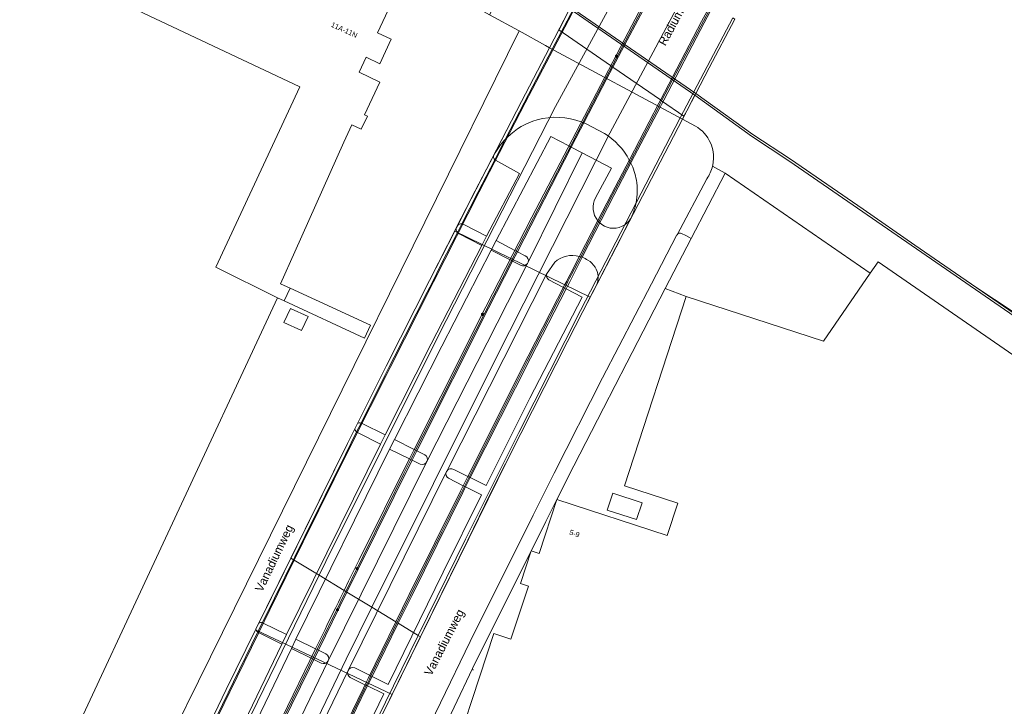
# Model space of a CAD drawing. Header units: metres. Extents: x 151448 to 154749, y 463108 to 465296.
# Tile 350 of 449: x 153161 to 153305, y 464711 to 464811. Entities that reach past the tile are written whole.
import ezdxf
from ezdxf.enums import TextEntityAlignment as Align

# ---------------------------------------------------------------- set-up
doc = ezdxf.new("R2010")
doc.units = ezdxf.units.M
doc.layers.get('0').update_dxf_attribs({"lineweight": 9})
for name, color, linetype, lineweight in [('B-PV-GK-KADEMUUR-GV', 253, 'Continuous', 9), ('B-PV-GW-TALUD_KRUIN-G', 253, 'Continuous', 9), ('B-PV-IE-MEUBILAIR-S', 253, 'Continuous', 9), ('B-PV-IE-MEUBILAIR_WEGMEUBILAIR-G', 253, 'Continuous', 9), ('B-PV-IE-TERREINAFSCHEIDING_KUNSTMATIG_HEKWERK-G', 253, 'Continuous', 9), ('B-PV-KW-KUNSTWERK_DEK-GV', 253, 'Continuous', 9), ('B-PV-OG-BEBOUWING-GV', 1, 'Continuous', 9), ('B-PV-OG-BEBOUWING-T18', 2, 'Continuous', 9), ('B-PV-OG-TERREIN_BEGROEID-GV', 253, 'Continuous', 9), ('B-PV-OG-TERREIN_ERF-GV', 253, 'Continuous', 9), ('B-PV-OG-TOPOGRAFIE-T18', 2, 'Continuous', 9), ('B-PV-OG-WATER-GV', 253, 'Continuous', 9), ('B-PV-VH-GESLOTENVERHARDING-GV', 253, 'Continuous', 9), ('B-PV-VH-GESLOTENVERHARDING_ASFALT-GV', 253, 'Continuous', 9), ('B-PV-VH-OPENVERHARDING_BETONSTRAATSTEEN-GV', 253, 'Continuous', 9), ('B-PV-VH-OPENVERHARDING_TEGEL-GV', 253, 'Continuous', 9)]:
    doc.layers.add(name, color=color, linetype=linetype, lineweight=lineweight)
doc.styles.add('Drong', font='txt', dxfattribs={"height": 1.8})
doc.styles.add('NLCS-ISO', font='txt')

# ---------------------------------------------------------------- blocks, each defined once
blk = doc.blocks.new('SIE-MEUBILAIR_PAAL_HECTOMETER-SO')
blk.add_circle((0, 0), 0.75)
at = {"style": 'NLCS-ISO'}
blk.add_text('hm', height=0.75, dxfattribs=at).set_placement((0.16, 0.07), align=Align.MIDDLE_CENTER)
blk = doc.blocks.new('SIE-MEUBILAIR_PAAL_LICHTMAST-SO')
for points in [[(-0.62, 0), (-1, 0)], [(-0.71, 0.71), (-0.44, 0.44)], [(0, 1), (0, 0.62)], [(0.44, 0.44), (0.71, 0.71)], [(1, 0), (0.62, 0)], [(-0.71, -0.71), (-0.44, -0.44)], [(0, -0.62), (0, -1)], [(0.44, -0.44), (0.71, -0.71)]]:
    blk.add_lwpolyline(points)
blk.add_circle((0, 0), 0.5)

msp = doc.modelspace()

# ---------------------------------------------------------------- linework, layer by layer
at = {"layer": 'B-PV-GK-KADEMUUR-GV', "flags": 128}
msp.add_lwpolyline([(153213.953, 464826.221), (153213.851, 464826.004), (153223.491, 464820.459), (153227.668, 464822.39), (153233.042, 464818.61), (153241.287, 464812.81), (153259.542, 464800.237), (153267.791, 464794.251), (153273.244, 464790.649), (153300.451, 464771.881), (153326.625, 464753.874), (153326.805, 464754.147), (153300.658, 464772.114), (153295.205, 464775.868), (153291.607, 464778.358), (153284.058, 464783.581), (153273.451, 464790.882), (153267.997, 464794.484), (153259.658, 464800.46), (153241.409, 464813.041), (153227.7, 464822.706), (153223.498, 464820.732)], close=True, dxfattribs=at)
at = {"layer": 'B-PV-GW-TALUD_KRUIN-G', "flags": 128}
msp.add_lwpolyline([(153239.676, 464809.726), (153247.238, 464804.52), (153247.434, 464804.385), (153247.572, 464804.29), (153254.511, 464799.51), (153254.603, 464799.446), (153254.68, 464799.397), (153257.933, 464797.157)], dxfattribs=at)
at = {"layer": 'B-PV-IE-MEUBILAIR_WEGMEUBILAIR-G', "flags": 128}
for points in [[(153248.005, 464824.571), (153240.882, 464811.053), (153238.722, 464806.915), (153235.328, 464800.415), (153231.916, 464793.827), (153230.341, 464790.786), (153227.882, 464786.039), (153225.541, 464781.455), (153224.901, 464780.202), (153222.479, 464775.459), (153221.275, 464772.936), (153220.462, 464771.498), (153215.669, 464762.036), (153214.867, 464760.531), (153214.302, 464759.324), (153210.844, 464752.419), (153210.188, 464751.108), (153208.549, 464747.835), (153202.619, 464735.89), (153196.745, 464723.938), (153196.431, 464723.295), (153195.776, 464721.952), (153192.231, 464714.689), (153185.106, 464699.965)], [(153169.45, 464645.966), (153169.595, 464646.293), (153170.182, 464647.548), (153174.622, 464657.047), (153175.504, 464658.935), (153176.539, 464661.152), (153178.11, 464664.508), (153189.612, 464688.77), (153190.272, 464690.146), (153192.111, 464693.978), (153198.475, 464707.182), (153204.415, 464719.384), (153214.501, 464739.82), (153217.086, 464745.038), (153218.215, 464747.291), (153221.583, 464753.986), (153227.568, 464765.884), (153230.188, 464771.044), (153233.872, 464778.198), (153240.201, 464790.492), (153245.428, 464800.542), (153247.56, 464804.623), (153250.798, 464810.785), (153254.042, 464816.941)], [(153207.35, 464705.442), (153211.352, 464713.648), (153211.604, 464714.163), (153211.805, 464714.575), (153212.057, 464715.091), (153212.278, 464715.544), (153215.569, 464722.277), (153218.059, 464727.322), (153222.61, 464736.544), (153225.53, 464742.383), (153225.771, 464742.865), (153225.926, 464743.175), (153226.604, 464744.529), (153235.066, 464761.423), (153240.528, 464772.091), (153240.735, 464772.496), (153241.007, 464773.026), (153241.257, 464773.512), (153241.539, 464774.06), (153242.886, 464776.668), (153245.485, 464781.7), (153247.531, 464785.662), (153250.134, 464790.663), (153254.253, 464798.577), (153254.463, 464798.979), (153254.715, 464799.464), (153258.73, 464807.151), (153262.838, 464814.897)]]:
    msp.add_lwpolyline(points, dxfattribs=at)
at = {"layer": 'B-PV-IE-TERREINAFSCHEIDING_KUNSTMATIG_HEKWERK-G', "flags": 128}
for points in [[(153263.943, 464788.828), (153285.085, 464774.246)], [(153227.072, 464716.622), (153227.211, 464716.389)]]:
    msp.add_lwpolyline(points, dxfattribs=at)
at = {"layer": 'B-PV-KW-KUNSTWERK_DEK-GV', "flags": 128}
for points in [[(153241.09, 464812.438), (153238.325, 464807.127), (153234.238, 464799.278), (153224.732, 464780.862), (153224.494, 464780.397), (153244.263, 464770.753), (153244.846, 464771.894), (153247.986, 464777.989), (153261.606, 464804.192), (153265.373, 464811.296)], [(153209.015, 464699.902), (153215.373, 464712.826), (153195.443, 464722.25), (153191.186, 464713.542), (153185.368, 464701.536)]]:
    msp.add_lwpolyline(points, dxfattribs=at)
msp.add_lwpolyline([(153195.443, 464722.25), (153215.373, 464712.826), (153219.512, 464721.241), (153232.207, 464747.045), (153234.148, 464750.887), (153241.01, 464764.389), (153244.263, 464770.753), (153224.494, 464780.397), (153220.812, 464773.189), (153214.495, 464760.692), (153208.839, 464749.419), (153200.6, 464732.729), (153197.032, 464725.502), (153195.494, 464722.355)], close=True, dxfattribs=at)
at = {"layer": 'B-PV-OG-BEBOUWING-GV', "flags": 128}
for points in [[(153067.591, 464720.57), (153130.698, 464691.333), (153130.175, 464690.375), (153130.332, 464686.312), (153139.595, 464686.518), (153139.682, 464682.081), (153139.684, 464681.999), (153146.111, 464682.147), (153146.914, 464683.833), (153148.197, 464683.246), (153148.343, 464683.179), (153156.205, 464679.579), (153164.702, 464697.782), (153166.862, 464696.895), (153168.799, 464701.067), (153166.677, 464702.053), (153198.633, 464770.682), (153189.648, 464775.116), (153201.898, 464801.405), (153174.874, 464814.196)], [(153174.874, 464814.196), (153201.898, 464801.405), (153189.648, 464775.116), (153198.633, 464770.682), (153199.631, 464770.217), (153200.505, 464772.093), (153199.11, 464772.718), (153201.192, 464777.373), (153208.348, 464793.371), (153209.482, 464795.905), (153210.866, 464795.254), (153211.758, 464797.155), (153211.333, 464797.355), (153213.572, 464802.125), (153210.54, 464803.549), (153211.568, 464805.739), (153213.56, 464804.804), (153215.234, 464808.371), (153213.243, 464809.306), (153214.8, 464812.623)], [(153325.045, 464749.128), (153286.243, 464775.932), (153285.085, 464774.246), (153278.293, 464764.36), (153258.277, 464770.874), (153249.283, 464743.241), (153257.024, 464740.722), (153255.498, 464736.034), (153239.399, 464741.274), (153236.807, 464733.399), (153235.667, 464733.775), (153234.103, 464729.025), (153235.243, 464728.65), (153232.688, 464720.89), (153230.2, 464721.709), (153222.882, 464699.377), (153241.346, 464693.327), (153234.735, 464672.626), (153214.513, 464679.348), (153205.402, 464651.939), (153238.344, 464640.989), (153284.94, 464625.699)]]:
    msp.add_lwpolyline(points, dxfattribs=at)
for points in [[(153200.538, 464769.134), (153199.585, 464767.085), (153202.151, 464765.892), (153203.104, 464767.941)], [(153246.733, 464739.729), (153251.013, 464738.336), (153251.823, 464740.795), (153247.543, 464742.188)]]:
    msp.add_lwpolyline(points, close=True, dxfattribs=at)
at = {"layer": 'B-PV-OG-TERREIN_BEGROEID-GV', "flags": 128}
msp.add_lwpolyline([(153233.876, 464809.577), (153237.736, 464807.452), (153238.325, 464807.128), (153239.676, 464809.726), (153239.814, 464809.991), (153240.354, 464811.024), (153241.09, 464812.438), (153241.287, 464812.81), (153233.042, 464818.61), (153229.579, 464811.944)], close=True, dxfattribs=at)
for points in [[(153262.098, 464789.856), (153263.943, 464788.828), (153285.085, 464774.246), (153286.243, 464775.932), (153325.045, 464749.128), (153326.625, 464753.874), (153300.451, 464771.881), (153273.244, 464790.649), (153267.791, 464794.251), (153259.542, 464800.237), (153258.436, 464798.119), (153258.136, 464797.545), (153257.933, 464797.157), (153257.708, 464796.725), (153259.616, 464795.715)], [(153262.21, 464790.546), (153262.202, 464790.424)], [(153262.101, 464789.867), (153262.098, 464789.856)]]:
    msp.add_lwpolyline(points, dxfattribs=at)
at = {"layer": 'B-PV-OG-TERREIN_BEGROEID-GV'}
for points in [[(153259.616, 464795.715, -0.158888), (153261.793, 464793.241)], [(153261.793, 464793.241, -0.1376396), (153262.21, 464790.546)], [(153262.202, 464790.424, -0.0270183), (153262.101, 464789.867)]]:
    msp.add_lwpolyline(points, format="xyb", dxfattribs=at)
at = {"layer": 'B-PV-OG-TERREIN_ERF-GV', "flags": 128}
for points in [[(153165.723, 464691.42), (153163.72, 464690.651), (153161.475, 464689.789), (153162.392, 464687.358), (153159.991, 464686.256), (153160.838, 464684.018), (153158.478, 464683.029), (153160.072, 464678.706), (153159.893, 464678.332), (153153.109, 464673.681), (153164.315, 464668.546), (153206.372, 464753.815), (153233.876, 464809.577), (153229.579, 464811.944), (153227.745, 464812.954), (153224.05, 464814.989), (153215.97, 464819.728)], [(153214.8, 464812.623), (153213.243, 464809.306), (153215.234, 464808.371), (153213.56, 464804.804), (153211.568, 464805.739), (153210.54, 464803.549), (153213.572, 464802.125), (153211.333, 464797.355), (153211.758, 464797.155), (153210.866, 464795.254), (153209.482, 464795.905), (153208.348, 464793.371), (153201.192, 464777.373), (153199.11, 464772.718), (153200.505, 464772.093), (153212.22, 464766.691), (153211.327, 464764.781), (153199.631, 464770.217), (153198.633, 464770.682), (153166.677, 464702.053), (153168.799, 464701.067)], [(153205.099, 464649.874), (153202.488, 464654.624), (153202.029, 464657.686), (153202.056, 464660.431), (153202.588, 464663.677), (153205.357, 464670.689), (153205.464, 464670.959), (153209.093, 464678.935), (153214.307, 464679.311), (153214.513, 464679.348), (153234.735, 464672.626), (153241.346, 464693.327), (153222.882, 464699.377), (153230.2, 464721.709), (153232.688, 464720.89), (153235.243, 464728.65), (153234.103, 464729.025), (153235.667, 464733.775), (153236.807, 464733.399), (153239.399, 464741.274), (153237.798, 464738.071), (153227.073, 464716.623), (153219.073, 464699.705), (153219.057, 464699.672)]]:
    msp.add_lwpolyline(points, dxfattribs=at)
for points in [[(153258.277, 464770.874), (153278.293, 464764.36), (153285.085, 464774.246), (153263.943, 464788.828), (153258.991, 464779.325), (153255.184, 464772.019), (153255.18, 464772.007)], [(153200.505, 464772.093), (153199.631, 464770.217), (153211.327, 464764.781), (153212.22, 464766.691)], [(153258.277, 464770.874), (153255.18, 464772.007), (153249.607, 464761.185), (153246.206, 464754.574), (153241.875, 464746.166), (153239.399, 464741.274), (153255.498, 464736.034), (153257.024, 464740.722), (153249.283, 464743.241)], [(153200.538, 464769.134), (153203.104, 464767.941), (153202.151, 464765.892), (153199.585, 464767.085)], [(153246.733, 464739.729), (153247.543, 464742.188), (153251.823, 464740.795), (153251.013, 464738.336)]]:
    msp.add_lwpolyline(points, close=True, dxfattribs=at)
at = {"layer": 'B-PV-OG-WATER-GV', "flags": 128}
msp.add_lwpolyline([(153241.409, 464813.041), (153259.658, 464800.46), (153267.997, 464794.484), (153273.451, 464790.882), (153284.058, 464783.581), (153291.607, 464778.358), (153295.205, 464775.868), (153300.658, 464772.114), (153305.78, 464768.715)], dxfattribs=at)
msp.add_lwpolyline([(153326.805, 464754.147), (153327.561, 464753.627), (153330.623, 464751.562), (153331.078, 464751.84), (153325.97, 464755.41), (153305.78, 464768.715), (153300.658, 464772.114)], close=True, dxfattribs=at)
at = {"layer": 'B-PV-VH-GESLOTENVERHARDING-GV', "flags": 128}
for points in [[(153247.046, 464822.429), (153246.539, 464822.737), (153241.09, 464812.438), (153238.325, 464807.127), (153234.238, 464799.278), (153224.732, 464780.862), (153224.494, 464780.397), (153220.812, 464773.189), (153214.495, 464760.692), (153208.839, 464749.419), (153200.6, 464732.729), (153201.099, 464732.426), (153202.413, 464735.091), (153209.211, 464748.829), (153215.074, 464760.525), (153221.384, 464773.021), (153228.081, 464786.11), (153234.797, 464799.119), (153238.841, 464806.85), (153241.67, 464812.259)], [(153247.046, 464822.429), (153241.67, 464812.259), (153238.841, 464806.85), (153234.797, 464799.119), (153228.081, 464786.11), (153221.384, 464773.021), (153215.074, 464760.525), (153209.211, 464748.829), (153202.413, 464735.091), (153201.099, 464732.426), (153204.725, 464730.223), (153205.699, 464732.222), (153222.021, 464764.99), (153228.065, 464776.788), (153239.21, 464798.578), (153250.844, 464819.973), (153250.903, 464820.086)], [(153254.335, 464818.001), (153250.903, 464820.086), (153250.844, 464819.973), (153239.21, 464798.578), (153228.065, 464776.788), (153222.021, 464764.99), (153205.699, 464732.222), (153204.725, 464730.223), (153208.368, 464728.01), (153209.023, 464729.348), (153209.255, 464729.823), (153210.308, 464731.974), (153210.555, 464732.479), (153212.283, 464735.935), (153213.611, 464738.591), (153214.864, 464741.097), (153217.91, 464747.189), (153218.596, 464748.561), (153222.456, 464756.282), (153229.061, 464769.34), (153235.754, 464782.415), (153249.286, 464808.447)], [(153208.773, 464727.764), (153212.425, 464725.546), (153230.388, 464761.638), (153247.116, 464794.657), (153258.294, 464815.596), (153254.704, 464817.777), (153249.641, 464808.255), (153246.705, 464802.629), (153243.336, 464796.174), (153242.858, 464795.258), (153241.497, 464792.614), (153233.658, 464777.392), (153232.945, 464776.007), (153229.417, 464769.155), (153218.981, 464748.368), (153218.294, 464746.999), (153210.416, 464731.117)], [(153261.837, 464813.444), (153258.294, 464815.596), (153247.116, 464794.657), (153230.388, 464761.638), (153212.425, 464725.546), (153215.913, 464723.427), (153217.872, 464727.414), (153225.345, 464742.486), (153225.718, 464743.279), (153226.4, 464744.631), (153235.231, 464762.158), (153240.568, 464772.593), (153240.836, 464773.108), (153241.09, 464773.612), (153241.334, 464774.076), (153242.699, 464776.723), (153245.345, 464781.854), (153247.367, 464785.775), (153250.024, 464790.876), (153254.291, 464799.069), (153254.51, 464799.508), (153260.503, 464810.937)], [(153219.187, 464721.438), (153219.512, 464721.241), (153232.207, 464747.045), (153234.148, 464750.887), (153241.01, 464764.389), (153244.263, 464770.753), (153244.846, 464771.894), (153247.986, 464777.989), (153261.606, 464804.192), (153265.373, 464811.296), (153265.065, 464811.483), (153261.304, 464804.389), (153257.387, 464796.895), (153250.941, 464784.531), (153242.852, 464768.828), (153233.826, 464751.036), (153226.083, 464735.507)], [(153201.099, 464732.426), (153197.524, 464725.174), (153195.912, 464721.873), (153191.684, 464713.211), (153185.861, 464701.215), (153182.362, 464693.903), (153180.112, 464689.202), (153172.147, 464672.314), (153168.622, 464664.76), (153166.71, 464660.663), (153164.063, 464654.991), (153163.189, 464653.119), (153162.27, 464651.15), (153161.567, 464649.673), (153165.296, 464647.919), (153168.184, 464654.169), (153184.05, 464687.804), (153204.725, 464730.223)], [(153169.45, 464645.966), (153169.595, 464646.293), (153169.399, 464646.4), (153171.772, 464651.495), (153174.404, 464657.146), (153177.588, 464663.984), (153184.976, 464679.676), (153197.672, 464706.098), (153204.199, 464719.489), (153205.585, 464722.322), (153205.864, 464722.893), (153206.929, 464725.067), (153207.149, 464725.519), (153207.529, 464726.294), (153207.755, 464726.756), (153208.368, 464728.01), (153204.725, 464730.223), (153184.05, 464687.804), (153168.184, 464654.169), (153165.296, 464647.919)], [(153169.595, 464646.293), (153169.45, 464645.966), (153173.455, 464644.083), (153175.339, 464648.331), (153187.158, 464673.27), (153208.67, 464718.001), (153212.425, 464725.546), (153208.773, 464727.764), (153204.618, 464719.283), (153198.069, 464705.918), (153191.703, 464692.736), (153185.409, 464679.558), (153177.96, 464663.797), (153176.698, 464661.079), (153174.791, 464656.969), (153172.167, 464651.316), (153171.293, 464649.432), (153170.377, 464647.459), (153169.787, 464646.188)], [(153173.455, 464644.083), (153173.748, 464643.945), (153177.25, 464642.298), (153177.422, 464642.218), (153177.579, 464642.557), (153177.391, 464642.656), (153178.01, 464643.984), (153179.809, 464647.85), (153182.43, 464653.478), (153184.006, 464656.863), (153184.288, 464657.632), (153187.036, 464663.392), (153197.15, 464684.591), (153197.374, 464685.061), (153198.027, 464686.43), (153203.947, 464698.839), (153211.175, 464713.748), (153211.623, 464714.67), (153211.856, 464715.168), (153215.913, 464723.427), (153212.425, 464725.546), (153208.67, 464718.001), (153187.158, 464673.27), (153175.339, 464648.331)], [(153219.512, 464721.241), (153219.187, 464721.438), (153210.823, 464704.377), (153203.298, 464688.792), (153195.844, 464673.142), (153191.373, 464663.574), (153188.49, 464657.404), (153183.412, 464646.433), (153180.739, 464640.658), (153181.061, 464640.506), (153186.955, 464653.323), (153192.211, 464664.75), (153199.725, 464680.53), (153203.622, 464688.657), (153209.015, 464699.902), (153215.373, 464712.826)]]:
    msp.add_lwpolyline(points, close=True, dxfattribs=at)
for points in [[(153254.335, 464818.001), (153249.286, 464808.447), (153235.754, 464782.415), (153229.061, 464769.34), (153222.456, 464756.282), (153218.596, 464748.561), (153217.91, 464747.189), (153214.864, 464741.097), (153213.611, 464738.591), (153212.283, 464735.935), (153210.555, 464732.479), (153210.308, 464731.974), (153209.255, 464729.823), (153209.023, 464729.348), (153208.368, 464728.01), (153208.773, 464727.764), (153210.416, 464731.117), (153218.294, 464746.999), (153218.981, 464748.368), (153229.417, 464769.155), (153232.945, 464776.007), (153233.658, 464777.392), (153241.497, 464792.614), (153242.858, 464795.258), (153243.336, 464796.174), (153246.705, 464802.629), (153249.641, 464808.255), (153254.704, 464817.777)], [(153261.837, 464813.444), (153260.503, 464810.937), (153254.51, 464799.508), (153254.291, 464799.069), (153250.024, 464790.876), (153247.367, 464785.775), (153245.345, 464781.854), (153242.699, 464776.723), (153241.334, 464774.076), (153241.09, 464773.612), (153240.836, 464773.108), (153240.568, 464772.593), (153235.231, 464762.158), (153226.4, 464744.631), (153225.718, 464743.279), (153225.345, 464742.486), (153217.872, 464727.414), (153215.913, 464723.427), (153216.256, 464723.219), (153218.232, 464727.236), (153225.674, 464742.303), (153225.933, 464742.831), (153226.753, 464744.454), (153235.567, 464761.891), (153240.73, 464771.987), (153240.932, 464772.381), (153241.22, 464772.925), (153241.459, 464773.392), (153241.852, 464774.173), (153243.097, 464776.593), (153247.723, 464785.584), (153250.25, 464790.423), (153254.454, 464798.47), (153254.665, 464798.874), (153254.982, 464799.506), (153260.874, 464810.742), (153262.196, 464813.226)], [(153262.196, 464813.226), (153260.874, 464810.742), (153254.982, 464799.506), (153254.665, 464798.874), (153254.454, 464798.47), (153250.25, 464790.423), (153247.723, 464785.584), (153243.097, 464776.593), (153241.852, 464774.173), (153241.459, 464773.392), (153241.22, 464772.925), (153240.932, 464772.381), (153240.73, 464771.987), (153235.567, 464761.891), (153226.753, 464744.454), (153225.933, 464742.831), (153225.674, 464742.303), (153218.232, 464727.236), (153216.256, 464723.219), (153219.187, 464721.438), (153226.083, 464735.507), (153233.826, 464751.036), (153242.852, 464768.828), (153250.941, 464784.531), (153257.387, 464796.895), (153261.304, 464804.389), (153265.065, 464811.483)], [(153185.861, 464701.215), (153191.684, 464713.211), (153195.912, 464721.873), (153197.524, 464725.174), (153201.099, 464732.426), (153200.6, 464732.729), (153197.032, 464725.502), (153195.494, 464722.355), (153195.443, 464722.25), (153191.186, 464713.542), (153185.368, 464701.536)], [(153198.069, 464705.918), (153204.618, 464719.283), (153208.773, 464727.764), (153208.368, 464728.01), (153207.755, 464726.756), (153207.529, 464726.294), (153207.149, 464725.519), (153206.929, 464725.067), (153205.864, 464722.893), (153205.585, 464722.322), (153204.199, 464719.489), (153197.672, 464706.098)], [(153204.302, 464698.658), (153211.506, 464713.561), (153211.964, 464714.492), (153212.225, 464715.026), (153212.441, 464715.464), (153216.256, 464723.219), (153215.913, 464723.427), (153211.856, 464715.168), (153211.623, 464714.67), (153211.175, 464713.748), (153203.947, 464698.839)], [(153210.823, 464704.377), (153219.187, 464721.438), (153216.256, 464723.219), (153212.441, 464715.464), (153212.225, 464715.026), (153211.964, 464714.492), (153211.506, 464713.561), (153204.302, 464698.658)]]:
    msp.add_lwpolyline(points, dxfattribs=at)
at = {"layer": 'B-PV-VH-GESLOTENVERHARDING_ASFALT-GV', "flags": 128}
for points in [[(153259.616, 464795.715), (153257.708, 464796.725), (153238.325, 464807.128), (153234.238, 464799.278), (153230.636, 464792.338), (153230.19, 464791.477)], [(153242.958, 464796.314), (153243.166, 464796.23), (153243.33, 464796.163), (153243.654, 464796.034), (153246.343, 464794.64)], [(153231.904, 464793.808), (153232.207, 464794.101)], [(153249.961, 464790.756), (153250.072, 464790.552), (153250.192, 464790.311)], [(153262.202, 464790.424), (153262.21, 464790.546)], [(153262.098, 464789.856), (153262.101, 464789.867)], [(153235.955, 464738.994), (153238.809, 464744.722), (153238.994, 464745.086), (153246.059, 464758.981), (153253.181, 464772.704), (153256.914, 464779.837), (153256.918, 464779.844), (153261.271, 464788.034)], [(153250.151, 464782.191), (153248.027, 464778.068), (153245.223, 464772.626), (153243.184, 464768.667), (153240.971, 464764.312), (153234.148, 464750.887), (153229.718, 464742.12), (153226.403, 464735.361), (153211.151, 464704.253), (153205.102, 464691.718), (153203.622, 464688.657), (153199.725, 464680.53), (153192.211, 464664.75), (153192.173, 464664.668), (153191.96, 464664.205), (153188.205, 464656.039), (153188.249, 464656.022), (153200.943, 464651.347)], [(153204.578, 464674.569), (153205.684, 464676.87), (153205.829, 464677.174), (153215.392, 464697.175), (153218.082, 464702.704), (153226.775, 464720.569), (153235.955, 464738.994)]]:
    msp.add_lwpolyline(points, dxfattribs=at)
at = {"layer": 'B-PV-VH-GESLOTENVERHARDING_ASFALT-GV'}
for points in [[(153232.207, 464794.101, -0.1230817), (153236.506, 464796.626)], [(153236.506, 464796.626, -0.1568436), (153242.958, 464796.314)], [(153246.343, 464794.64, -0.1327678), (153249.961, 464790.756)], [(153261.793, 464793.241, 0.158888), (153259.616, 464795.715)], [(153230.19, 464791.477, -0.0566157), (153231.904, 464793.808)], [(153262.21, 464790.546, 0.1376396), (153261.793, 464793.241)], [(153250.192, 464790.311, -0.0661809), (153251.002, 464787.831)], [(153262.101, 464789.867, 0.0270183), (153262.202, 464790.424)], [(153261.271, 464788.034, 0.0961656), (153262.098, 464789.856)], [(153251.002, 464787.831, -0.093416), (153250.944, 464784.534)], [(153250.732, 464783.702, -0.0340606), (153250.151, 464782.191)], [(153250.944, 464784.534, -0.0502789), (153250.732, 464783.702)]]:
    msp.add_lwpolyline(points, format="xyb", dxfattribs=at)
at = {"layer": 'B-PV-VH-OPENVERHARDING_BETONSTRAATSTEEN-GV', "flags": 128}
for points in [[(153241.287, 464812.81), (153241.09, 464812.438), (153240.354, 464811.024), (153239.814, 464809.991), (153239.676, 464809.726), (153247.238, 464804.52), (153247.434, 464804.385), (153247.572, 464804.29), (153254.511, 464799.51), (153254.603, 464799.446), (153254.68, 464799.397), (153257.933, 464797.157), (153258.136, 464797.545), (153258.436, 464798.119), (153259.542, 464800.237)], [(153257.933, 464797.157), (153254.68, 464799.397), (153254.603, 464799.446), (153254.511, 464799.51), (153247.572, 464804.29), (153247.434, 464804.385), (153247.238, 464804.52), (153239.676, 464809.726), (153238.325, 464807.128), (153257.708, 464796.725)]]:
    msp.add_lwpolyline(points, close=True, dxfattribs=at)
for points in [[(153185.368, 464701.536), (153191.186, 464713.542), (153195.497, 464722.362), (153195.934, 464723.256), (153208.839, 464749.419), (153209.926, 464751.577), (153210.12, 464751.967), (153210.31, 464752.351), (153214.495, 464760.692), (153220.812, 464773.189), (153224.754, 464780.903), (153224.891, 464781.172), (153227.494, 464786.27), (153230.19, 464791.477), (153230.636, 464792.338), (153234.238, 464799.278), (153238.325, 464807.128), (153237.736, 464807.452), (153233.876, 464809.577), (153206.372, 464753.815), (153164.315, 464668.546)], [(153241.338, 464792.697), (153241.135, 464792.803), (153238.521, 464794.166), (153230.531, 464779.011), (153233.283, 464777.587), (153233.494, 464777.478), (153233.659, 464777.393), (153234.794, 464776.804)], [(153245.032, 464785.238), (153247.347, 464789.563), (153243.091, 464791.783), (153235.205, 464775.864), (153235.096, 464775.65), (153220.448, 464746.783), (153206.053, 464717.759), (153206.036, 464717.724), (153191.935, 464688.551), (153191.908, 464688.493), (153178.606, 464660.213), (153184.365, 464657.598), (153184.535, 464657.521), (153184.714, 464657.44), (153186.128, 464656.797)], [(153235.205, 464775.864), (153243.091, 464791.783), (153241.497, 464792.614), (153241.338, 464792.697)], [(153230.19, 464791.477), (153227.494, 464786.27), (153224.891, 464781.172)], [(153225.68, 464781.418), (153225.833, 464781.367), (153229.157, 464779.653), (153233.969, 464788.815), (153230.438, 464790.72)], [(153230.438, 464790.72), (153230.342, 464790.792)], [(153263.943, 464788.828), (153262.098, 464789.856)], [(153261.271, 464788.034), (153256.918, 464779.844)], [(153257.598, 464780.064), (153258.218, 464779.735), (153258.636, 464779.513), (153258.991, 464779.325), (153263.943, 464788.828)], [(153245.223, 464772.626), (153248.027, 464778.068), (153250.151, 464782.191)], [(153245.959, 464781.361), (153245.67, 464781.595), (153245.511, 464781.755), (153245.373, 464781.909)], [(153224.754, 464780.903), (153220.812, 464773.189), (153214.495, 464760.692), (153210.31, 464752.351)], [(153210.991, 464752.362), (153214.358, 464750.676), (153221.074, 464763.938), (153228.474, 464778.288), (153225.149, 464780.015), (153225.008, 464780.105)], [(153232.572, 464776.198), (153229.826, 464777.598), (153222.614, 464763.603), (153215.722, 464749.997), (153218.596, 464748.561), (153218.803, 464748.458), (153218.981, 464748.369), (153220.146, 464747.785)], [(153234.101, 464775.419), (153232.946, 464776.008), (153232.781, 464776.092), (153232.572, 464776.198)], [(153242.693, 464776.711), (153242.883, 464776.663), (153243.092, 464776.583)], [(153185.83, 464667.91), (153194.799, 464687.1), (153194.822, 464687.151), (153208.937, 464716.315), (153208.947, 464716.337), (153223.272, 464745.266), (153223.303, 464745.337), (153223.339, 464745.401), (153237.895, 464774.095), (153239.078, 464775.87)], [(153220.448, 464746.783), (153235.096, 464775.65)], [(153237.895, 464774.095), (153223.339, 464745.401)], [(153240.357, 464772.18), (153238.245, 464773.269)], [(153224.38, 464745.647), (153226.408, 464744.628), (153226.604, 464744.529), (153226.753, 464744.454), (153229.072, 464743.289), (153235.477, 464756.036), (153243.071, 464770.779), (153240.73, 464771.987), (153240.533, 464772.088), (153240.357, 464772.18)], [(153209.926, 464751.577), (153208.839, 464749.419), (153195.934, 464723.256)], [(153210.837, 464752.411), (153210.991, 464752.362)], [(153196.432, 464723.284), (153196.579, 464723.234), (153199.971, 464721.567), (153213.67, 464749.33), (153210.318, 464751.025), (153210.186, 464751.11)], [(153219.466, 464746.421), (153218.294, 464747), (153218.114, 464747.088), (153217.91, 464747.189), (153215.001, 464748.625), (153201.346, 464720.893), (153204.2, 464719.49), (153204.415, 464719.384), (153204.619, 464719.284), (153205.705, 464718.749)], [(153206.053, 464717.759), (153220.448, 464746.783)], [(153223.272, 464745.266), (153208.947, 464716.337)], [(153209.927, 464716.701), (153212.089, 464715.638), (153212.278, 464715.545), (153212.441, 464715.465), (153214.811, 464714.299), (153222.797, 464730.657), (153228.387, 464741.938), (153226.07, 464743.103), (153225.926, 464743.175), (153225.725, 464743.271), (153223.575, 464744.357)], [(153195.497, 464722.362), (153191.186, 464713.542), (153185.368, 464701.536), (153181.652, 464693.771)], [(153182.357, 464693.893), (153185.862, 464692.262), (153199.29, 464720.179), (153195.905, 464721.875), (153195.782, 464721.952)], [(153203.755, 464718.032), (153203.54, 464718.138), (153200.7, 464719.531), (153187.227, 464691.583), (153190.044, 464690.254), (153190.272, 464690.146), (153190.43, 464690.072), (153191.521, 464689.556)], [(153191.935, 464688.551), (153206.036, 464717.724)], [(153205.003, 464717.42), (153203.957, 464717.933), (153203.755, 464718.032)], [(153208.937, 464716.315), (153194.822, 464687.151)], [(153211.774, 464714.079), (153211.604, 464714.163), (153211.41, 464714.259), (153209.256, 464715.323)], [(153195.823, 464687.492), (153198.014, 464686.438), (153198.199, 464686.348), (153198.391, 464686.256), (153200.718, 464685.135), (153214.137, 464712.912), (153211.774, 464714.079)]]:
    msp.add_lwpolyline(points, dxfattribs=at)
at = {"layer": 'B-PV-VH-OPENVERHARDING_BETONSTRAATSTEEN-GV'}
for points in [[(153230.342, 464790.792, -0.2949451), (153230.19, 464791.477)], [(153262.098, 464789.856, -0.0961656), (153261.271, 464788.034)], [(153245.373, 464781.909, -0.3073059), (153245.032, 464785.238)], [(153250.151, 464782.191, -0.0500265), (153249.667, 464781.635)], [(153224.906, 464780.21, -0.2828313), (153224.754, 464780.903)], [(153224.891, 464781.172, -0.275821), (153225.537, 464781.446)], [(153225.537, 464781.446, -0.1682294), (153225.68, 464781.418)], [(153249.29, 464781.326, -0.3209239), (153245.959, 464781.361)], [(153249.667, 464781.635, -0.0842983), (153249.29, 464781.326)], [(153225.008, 464780.105, -0.149798), (153224.906, 464780.21)], [(153256.918, 464779.844, -0.4), (153257.598, 464780.064)], [(153234.794, 464776.804, -0.3779651), (153235.205, 464775.864)], [(153239.078, 464775.87, -0.253645), (153242.693, 464776.711)], [(153243.092, 464776.583, -0.0730936), (153243.928, 464776.148)], [(153243.928, 464776.148, -0.2586322), (153245.403, 464773.779)], [(153235.096, 464775.65, -0.3768711), (153234.101, 464775.419)], [(153238.245, 464773.269, -0.34099), (153237.895, 464774.095)], [(153245.39, 464773.335, -0.1002281), (153245.223, 464772.626)], [(153245.403, 464773.779, -0.0833941), (153245.39, 464773.335)], [(153210.186, 464751.11, -0.1968014), (153209.926, 464751.577)], [(153210.31, 464752.351, -0.2050841), (153210.837, 464752.411)], [(153220.146, 464747.785, -0.3972177), (153220.448, 464746.783)], [(153220.448, 464746.783, -0.3972254), (153219.466, 464746.421)], [(153223.575, 464744.357, -0.3549276), (153223.272, 464745.266)], [(153223.339, 464745.401, -0.4111128), (153224.38, 464745.647)], [(153195.934, 464723.256, -0.2048492), (153196.432, 464723.284)], [(153195.782, 464721.952, -0.2205163), (153195.497, 464722.362)], [(153205.705, 464718.749, -0.408077), (153206.053, 464717.759)], [(153206.036, 464717.724, -0.3929039), (153205.003, 464717.42)], [(153209.256, 464715.323, -0.3918167), (153208.937, 464716.315)], [(153208.947, 464716.337, -0.3916275), (153209.927, 464716.701)]]:
    msp.add_lwpolyline(points, format="xyb", dxfattribs=at)
at = {"layer": 'B-PV-VH-OPENVERHARDING_TEGEL-GV'}
for points in [[(153236.506, 464796.626, 0.1230817), (153232.207, 464794.101)], [(153242.958, 464796.314, 0.1568436), (153236.506, 464796.626)], [(153249.961, 464790.756, 0.1327678), (153246.343, 464794.64)], [(153231.904, 464793.808, 0.0566157), (153230.19, 464791.477)], [(153230.19, 464791.477, 0.2949451), (153230.342, 464790.792)], [(153251.002, 464787.831, 0.0661809), (153250.192, 464790.311)], [(153250.944, 464784.534, 0.093416), (153251.002, 464787.831)], [(153245.032, 464785.238, 0.3073059), (153245.373, 464781.909)], [(153250.151, 464782.191, 0.0340606), (153250.732, 464783.702)], [(153250.732, 464783.702, 0.0502789), (153250.944, 464784.534)], [(153249.667, 464781.635, 0.0500265), (153250.151, 464782.191)], [(153224.754, 464780.903, 0.2828313), (153224.906, 464780.21)], [(153225.537, 464781.446, 0.275821), (153224.891, 464781.172)], [(153225.68, 464781.418, 0.1682294), (153225.537, 464781.446)], [(153245.959, 464781.361, 0.3209239), (153249.29, 464781.326)], [(153249.29, 464781.326, 0.0842983), (153249.667, 464781.635)], [(153224.906, 464780.21, 0.149798), (153225.008, 464780.105)], [(153257.598, 464780.064, 0.4), (153256.918, 464779.844)], [(153235.205, 464775.864, 0.3779651), (153234.794, 464776.804)], [(153242.693, 464776.711, 0.253645), (153239.078, 464775.87)], [(153243.928, 464776.148, 0.0730936), (153243.092, 464776.583)], [(153245.403, 464773.779, 0.2586322), (153243.928, 464776.148)], [(153234.101, 464775.419, 0.3768711), (153235.096, 464775.65)], [(153237.895, 464774.095, 0.34099), (153238.245, 464773.269)], [(153245.223, 464772.626, 0.1002281), (153245.39, 464773.335)], [(153245.39, 464773.335, 0.0833941), (153245.403, 464773.779)], [(153209.926, 464751.577, 0.1968014), (153210.186, 464751.11)], [(153210.837, 464752.411, 0.2050841), (153210.31, 464752.351)], [(153220.448, 464746.783, 0.3972177), (153220.146, 464747.785)], [(153219.466, 464746.421, 0.3972254), (153220.448, 464746.783)], [(153223.272, 464745.266, 0.3549276), (153223.575, 464744.357)], [(153224.38, 464745.647, 0.4111128), (153223.339, 464745.401)], [(153196.432, 464723.284, 0.2048492), (153195.934, 464723.256)], [(153195.497, 464722.362, 0.2205163), (153195.782, 464721.952)], [(153206.053, 464717.759, 0.408077), (153205.705, 464718.749)], [(153205.003, 464717.42, 0.3929039), (153206.036, 464717.724)], [(153208.937, 464716.315, 0.3918167), (153209.256, 464715.323)], [(153209.927, 464716.701, 0.3916275), (153208.947, 464716.337)]]:
    msp.add_lwpolyline(points, format="xyb", dxfattribs=at)
at = {"layer": 'B-PV-VH-OPENVERHARDING_TEGEL-GV', "flags": 128}
for points in [[(153246.343, 464794.64), (153243.654, 464796.034), (153243.33, 464796.163), (153243.166, 464796.23), (153242.958, 464796.314)], [(153187.227, 464691.583), (153200.7, 464719.531), (153201.346, 464720.893), (153215.001, 464748.625), (153215.722, 464749.997), (153222.614, 464763.603), (153229.826, 464777.598), (153230.531, 464779.011), (153238.521, 464794.166), (153241.135, 464792.803), (153241.338, 464792.697), (153241.497, 464792.614), (153243.091, 464791.783), (153247.347, 464789.563), (153245.032, 464785.238)], [(153232.207, 464794.101), (153231.904, 464793.808)], [(153230.342, 464790.792), (153230.438, 464790.72), (153233.969, 464788.815), (153229.157, 464779.653), (153228.474, 464778.288), (153221.074, 464763.938), (153214.358, 464750.676), (153213.67, 464749.33), (153199.971, 464721.567), (153199.29, 464720.179), (153185.862, 464692.262)], [(153250.192, 464790.311), (153250.072, 464790.552), (153249.961, 464790.756)], [(153245.373, 464781.909), (153245.511, 464781.755), (153245.67, 464781.595)], [(153224.891, 464781.172), (153224.754, 464780.903)], [(153225.008, 464780.105), (153225.149, 464780.015), (153228.474, 464778.288), (153229.157, 464779.653), (153225.833, 464781.367), (153225.68, 464781.418)], [(153245.67, 464781.595), (153245.959, 464781.361)], [(153256.918, 464779.844), (153256.914, 464779.837), (153253.181, 464772.704), (153246.059, 464758.981), (153238.994, 464745.086), (153238.809, 464744.722), (153235.955, 464738.994), (153226.775, 464720.569), (153218.082, 464702.704)], [(153219.073, 464699.705), (153227.073, 464716.623), (153237.798, 464738.071), (153239.399, 464741.274), (153241.875, 464746.166), (153246.206, 464754.574), (153249.607, 464761.185), (153255.18, 464772.007), (153255.184, 464772.019), (153258.991, 464779.325), (153258.636, 464779.513), (153258.218, 464779.735), (153257.598, 464780.064)], [(153230.531, 464779.011), (153229.826, 464777.598), (153232.572, 464776.198), (153232.781, 464776.092), (153232.946, 464776.008), (153234.101, 464775.419)], [(153234.794, 464776.804), (153233.659, 464777.393), (153233.494, 464777.478), (153233.283, 464777.587), (153230.531, 464779.011)], [(153243.092, 464776.583), (153242.883, 464776.663), (153242.693, 464776.711)], [(153235.096, 464775.65), (153235.205, 464775.864)], [(153239.078, 464775.87), (153237.895, 464774.095)], [(153238.245, 464773.269), (153240.357, 464772.18), (153240.533, 464772.088), (153240.73, 464771.987), (153243.071, 464770.779), (153235.477, 464756.036), (153229.072, 464743.289), (153226.753, 464744.454), (153226.604, 464744.529), (153226.408, 464744.628), (153224.38, 464745.647)], [(153205.102, 464691.718), (153211.151, 464704.253), (153226.403, 464735.361), (153229.718, 464742.12), (153234.148, 464750.887), (153240.971, 464764.312), (153243.184, 464768.667), (153245.223, 464772.626)], [(153210.31, 464752.351), (153210.12, 464751.967), (153209.926, 464751.577)], [(153214.358, 464750.676), (153210.991, 464752.362), (153210.837, 464752.411)], [(153210.186, 464751.11), (153210.318, 464751.025), (153213.67, 464749.33), (153214.358, 464750.676)], [(153220.146, 464747.785), (153218.981, 464748.369), (153218.803, 464748.458), (153218.596, 464748.561), (153215.722, 464749.997), (153215.001, 464748.625), (153217.91, 464747.189), (153218.114, 464747.088), (153218.294, 464747), (153219.466, 464746.421)], [(153223.575, 464744.357), (153225.725, 464743.271), (153225.926, 464743.175), (153226.07, 464743.103), (153228.387, 464741.938), (153222.797, 464730.657), (153214.811, 464714.299), (153212.441, 464715.465), (153212.278, 464715.545), (153212.089, 464715.638), (153209.927, 464716.701)], [(153223.339, 464745.401), (153223.303, 464745.337), (153223.272, 464745.266)], [(153195.934, 464723.256), (153195.497, 464722.362)], [(153195.782, 464721.952), (153195.905, 464721.875), (153199.29, 464720.179), (153199.971, 464721.567), (153196.579, 464723.234), (153196.432, 464723.284)], [(153205.705, 464718.749), (153204.619, 464719.284), (153204.415, 464719.384), (153204.2, 464719.49), (153201.346, 464720.893), (153200.7, 464719.531), (153203.54, 464718.138)], [(153203.54, 464718.138), (153203.755, 464718.032), (153203.957, 464717.933), (153205.003, 464717.42)], [(153206.036, 464717.724), (153206.053, 464717.759)], [(153208.947, 464716.337), (153208.937, 464716.315)], [(153209.256, 464715.323), (153211.41, 464714.259), (153211.604, 464714.163), (153211.774, 464714.079), (153214.137, 464712.912), (153200.718, 464685.135), (153198.391, 464686.256), (153198.199, 464686.348), (153198.014, 464686.438), (153195.823, 464687.492)]]:
    msp.add_lwpolyline(points, dxfattribs=at)

# ---------------------------------------------------------------- block references
at = {"layer": 'B-PV-IE-MEUBILAIR-S', "xscale": 0.2, "yscale": 0.2, "zscale": 0.2}
for name, p in [('SIE-MEUBILAIR_PAAL_LICHTMAST-SO', (153248.093, 464805.892)), ('SIE-MEUBILAIR_PAAL_LICHTMAST-SO', (153228.557, 464768.267)), ('SIE-MEUBILAIR_PAAL_HECTOMETER-SO', (153210.251, 464731.199)), ('SIE-MEUBILAIR_PAAL_LICHTMAST-SO', (153207.394, 464725.198))]:
    msp.add_blockref(name, p, dxfattribs=at)

# ---------------------------------------------------------------- texts
at = {"layer": 'B-PV-OG-BEBOUWING-T18', "style": 'Drong'}
for s, rotation, p in [('11A-11N', 335.9, (153208.396, 464809.728)), ('5-9', 341.8, (153241.974, 464736.304))]:
    msp.add_text(s, height=0.75, rotation=rotation, dxfattribs=at).set_placement(p, align=Align.MIDDLE)
at = {"layer": 'B-PV-OG-TOPOGRAFIE-T18', "style": 'Drong'}
for s, rotation, p in [('Radiumweg', 61.5, (153256.904, 464811.409)), ('Vanadiumweg', 64.2, (153198.297, 464732.649)), ('Vanadiumweg', 62.8, (153223.092, 464720.367))]:
    msp.add_text(s, height=1.25, rotation=rotation, dxfattribs=at).set_placement(p, align=Align.MIDDLE)

doc.saveas('drawing.dxf')
